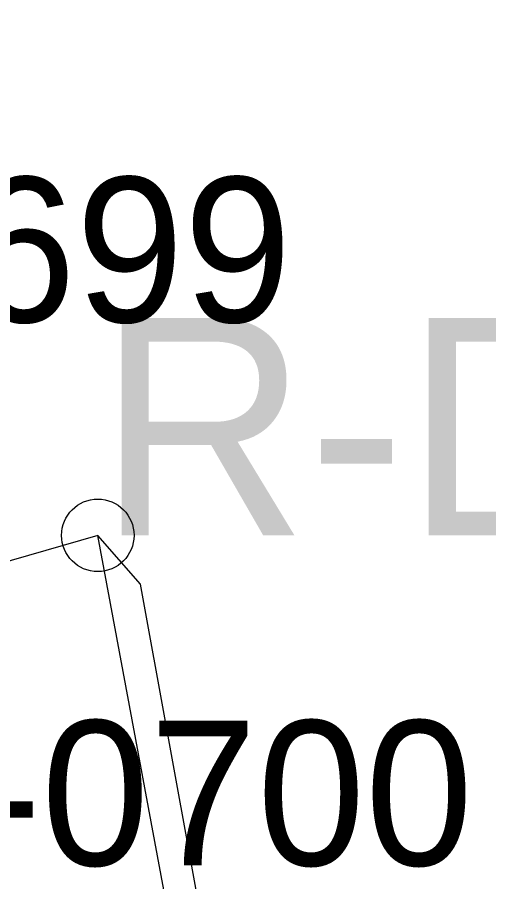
# Model space of a CAD drawing. Extents: x -729889 to -691139, y -995431 to -974354.
# Drawn here: x -725817.92 to -725811.42, y -978983.62 to -978971.69 of the extents above; entities that cross this region are included whole.
import ezdxf

# ---------------------------------------------------------------- set-up
doc = ezdxf.new("R2010")
doc.units = 0
for name, color, linetype in [('Atributy', 7, 'Continuous'), ('Dočasné zaměření bodu', 7, 'Continuous'), ('Kabelové vedení VO', 7, 'Continuous'), ('Rozpojovací bod', 7, 'Continuous')]:
    doc.layers.add(name, color=color, linetype=linetype)

# ---------------------------------------------------------------- blocks, each defined once
blk = doc.blocks.new('4.02')
at = {"layer": 'Dočasné zaměření bodu'}
blk.add_circle((0, 0), 0.5, dxfattribs=at)

msp = doc.modelspace()

# ---------------------------------------------------------------- linework, layer by layer
at = {"layer": 'Kabelové vedení VO'}
for points in [[(-725822.67, -978958.07), (-725822.704, -978962.184), (-725826.805, -978970.254), (-725831.713, -978974.469), (-725819.357, -978990.916), (-725814.766, -978989.833), (-725816.811, -978978.841)], [(-725816.811, -978978.841), (-725819.684, -978979.67), (-725819.308, -978980.893), (-725820.41, -978981.39)], [(-725799.71, -979066.85), (-725800.876, -979066.761), (-725801.868, -979065.703), (-725805.903, -979041.758), (-725809.012, -979024.957), (-725812.319, -979006.304), (-725815.097, -978991.355), (-725814.369, -978989.701), (-725816.221, -978979.515), (-725816.811, -978978.841)]]:
    msp.add_lwpolyline(points, dxfattribs=at)

# ---------------------------------------------------------------- block references
at = {"layer": 'Rozpojovací bod'}
msp.add_blockref('4.02', (-725816.811, -978978.841), dxfattribs=at)

# ---------------------------------------------------------------- texts
at = {"layer": 'Atributy'}
for s, height, p in [('D-0699', 2, (-725822.91, -978975.898)), ('R-D112', 3, (-725816.811, -978978.841)), ('D-0700', 2, (-725820.41, -978983.397))]:
    msp.add_text(s, height=height, dxfattribs=at).set_placement(p)

doc.saveas('drawing.dxf')
